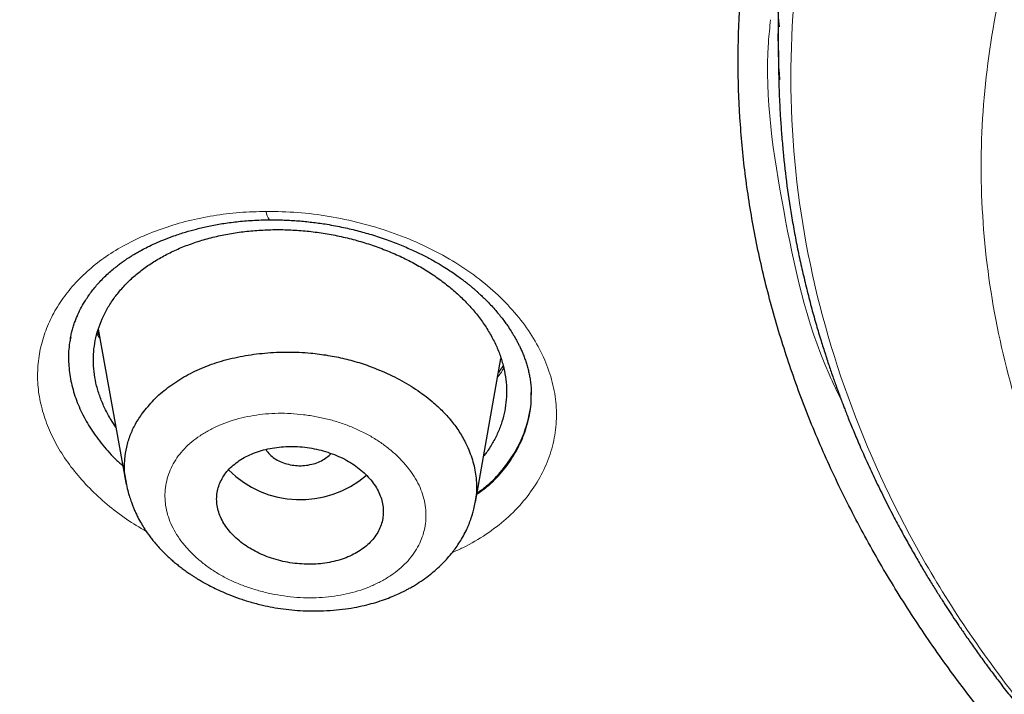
# Model space of a CAD drawing. Header units: millimetres. Extents: x 8 to 1023, y 12 to 832.
# Tile 477 of 656: x 612 to 622, y 765 to 772. Entities that reach past the tile are written whole.
import ezdxf

# ---------------------------------------------------------------- set-up
doc = ezdxf.new("R2010")
doc.units = ezdxf.units.MM

msp = doc.modelspace()

# ---------------------------------------------------------------- linework, layer by layer
at = {"color": 7, "linetype": 'Continuous', "lineweight": 30}
for p, q in [((619.855, 772.225), (619.861, 771.722)), ((619.874, 771.653), (619.869, 771.723)), ((612.523, 768.9), (612.504, 768.93)), ((612.513, 768.959), (612.813, 767.278)), ((616.585, 767.089), (616.862, 768.642))]:
    msp.add_line(p, q, dxfattribs=at)
at = {"color": 8, "linetype": 'Continuous', "lineweight": 0}
msp.add_arc((614.447, 770.226), 0.12, 177.5484, 225.2132, dxfattribs=at)
at = {"color": 7, "linetype": 'Continuous', "lineweight": 30}
msp.add_arc((614.695, 768.211), 1.096, 224.8923, 310.6685, dxfattribs=at)
for points, knots in [([(599.682, 745.296), (599.045, 745.71), (597.769, 746.537), (595.954, 747.852), (594.215, 749.218), (592.561, 750.639), (590.993, 752.11), (589.514, 753.627), (588.127, 755.19), (586.835, 756.793), (585.64, 758.435), (584.544, 760.114), (583.551, 761.825), (582.662, 763.565), (581.879, 765.332), (581.203, 767.121), (580.634, 768.929), (580.173, 770.754), (579.821, 772.591), (579.58, 774.437), (579.449, 776.289), (579.431, 778.143), (579.525, 779.997), (579.731, 781.845), (580.046, 783.686), (580.472, 785.515), (581.006, 787.329), (581.648, 789.125), (582.396, 790.899), (583.25, 792.649), (584.209, 794.369), (585.272, 796.059), (586.435, 797.713), (587.696, 799.329), (589.053, 800.905), (590.502, 802.438), (592.041, 803.924), (593.668, 805.361), (595.379, 806.746), (597.172, 808.076), (599.044, 809.349), (600.991, 810.562), (603.009, 811.713), (605.094, 812.8), (607.242, 813.822), (609.448, 814.777), (611.71, 815.662), (614.023, 816.476), (616.382, 817.216), (618.785, 817.882), (621.225, 818.472), (623.697, 818.985), (626.198, 819.422), (628.723, 819.78), (631.267, 820.06), (633.826, 820.26), (636.394, 820.386), (638.109, 820.401), (638.967, 820.409)], [0, 0, 0, 0, 0.017858, 0.035716, 0.053573, 0.07143, 0.089286, 0.107143, 0.124999, 0.142856, 0.160713, 0.178571, 0.196429, 0.214287, 0.232143, 0.25, 0.267856, 0.285712, 0.303568, 0.321425, 0.339282, 0.35714, 0.374998, 0.392856, 0.410713, 0.42857, 0.446428, 0.464285, 0.482142, 0.499999, 0.517857, 0.535714, 0.553571, 0.571428, 0.589285, 0.607142, 0.624999, 0.642856, 0.660713, 0.67857, 0.696427, 0.714284, 0.732141, 0.749999, 0.767857, 0.785715, 0.803573, 0.821432, 0.83929, 0.857149, 0.875005, 0.892861, 0.910716, 0.928572, 0.946428, 0.964284, 0.982141, 1, 1, 1, 1]), ([(638.967, 818.009), (638.363, 818.005), (637.155, 817.997), (635.344, 817.932), (633.537, 817.829), (631.733, 817.684), (629.932, 817.497), (628.138, 817.27), (626.406, 817.01), (624.74, 816.723), (623.142, 816.413), (621.561, 816.07), (619.998, 815.696), (618.452, 815.29), (616.871, 814.836), (615.257, 814.332), (613.617, 813.776), (612.006, 813.183), (610.424, 812.556), (608.872, 811.894), (607.347, 811.195), (605.892, 810.481), (604.506, 809.757), (603.192, 809.027), (601.909, 808.271), (600.657, 807.489), (599.437, 806.68), (598.215, 805.823), (596.995, 804.914), (595.784, 803.952), (594.616, 802.964), (593.491, 801.949), (592.408, 800.907), (591.368, 799.838), (590.398, 798.773), (589.498, 797.719), (588.669, 796.68), (587.883, 795.627), (587.142, 794.56), (586.444, 793.479), (585.772, 792.352), (585.13, 791.179), (584.523, 789.96), (583.969, 788.728), (583.469, 787.481), (583.022, 786.222), (582.629, 784.948), (582.298, 783.698), (582.028, 782.477), (581.813, 781.29), (581.646, 780.102), (581.527, 778.911), (581.456, 777.72), (581.433, 776.492), (581.462, 775.23), (581.549, 773.935), (581.692, 772.641), (581.893, 771.348), (582.15, 770.056), (582.464, 768.768), (582.823, 767.522), (583.22, 766.322), (583.651, 765.17), (584.126, 764.03), (584.646, 762.902), (585.211, 761.785), (585.839, 760.646), (586.536, 759.488), (587.305, 758.312), (588.125, 757.153), (588.999, 756.011), (589.924, 754.886), (590.899, 753.781), (591.891, 752.731), (592.892, 751.735), (593.898, 750.792), (594.941, 749.871), (596.02, 748.973), (597.135, 748.096), (598.32, 747.217), (599.579, 746.339), (600.913, 745.464), (602.288, 744.619), (603.703, 743.803), (605.158, 743.016), (606.648, 742.263), (608.124, 741.565), (609.578, 740.921), (611.01, 740.327), (612.463, 739.764), (613.937, 739.231), (615.434, 738.729), (616.999, 738.243), (618.633, 737.778), (620.334, 737.336), (622.053, 736.934), (623.789, 736.571), (625.543, 736.247), (627.31, 735.962), (629.038, 735.725), (630.722, 735.531), (632.361, 735.377), (634.005, 735.258), (635.654, 735.172), (637.309, 735.119), (638.414, 735.113), (638.967, 735.109)], [0, 0, 0, 0, 0.01003, 0.020054, 0.030083, 0.040124, 0.050187, 0.060282, 0.070362, 0.079553, 0.088711, 0.097842, 0.106955, 0.116055, 0.12515, 0.135215, 0.145244, 0.155247, 0.165233, 0.175211, 0.185191, 0.195231, 0.204429, 0.213609, 0.222777, 0.23194, 0.241107, 0.250284, 0.260264, 0.270231, 0.280194, 0.290164, 0.300149, 0.31016, 0.320251, 0.329484, 0.338685, 0.347862, 0.357022, 0.366175, 0.375328, 0.385279, 0.395221, 0.405163, 0.415118, 0.425096, 0.435106, 0.445185, 0.454404, 0.463594, 0.472765, 0.481925, 0.491084, 0.500249, 0.510205, 0.520158, 0.530119, 0.540101, 0.550114, 0.56017, 0.570237, 0.579425, 0.588586, 0.597726, 0.606856, 0.615983, 0.625115, 0.635087, 0.645061, 0.655045, 0.665052, 0.67509, 0.685171, 0.695207, 0.70436, 0.713496, 0.722621, 0.731743, 0.74087, 0.750008, 0.759978, 0.769956, 0.779952, 0.789974, 0.800033, 0.810138, 0.820182, 0.829338, 0.838477, 0.847605, 0.856731, 0.86586, 0.875, 0.885017, 0.895019, 0.905016, 0.915017, 0.92503, 0.935066, 0.945076, 0.954226, 0.963368, 0.97251, 0.981657, 0.990818, 1, 1, 1, 1]), ([(638.967, 757.772), (638.677, 757.774), (638.1, 757.78), (637.238, 757.822), (636.383, 757.889), (635.536, 757.983), (634.701, 758.104), (633.879, 758.251), (633.069, 758.423), (632.267, 758.62), (631.472, 758.844), (630.689, 759.093), (629.92, 759.367), (629.167, 759.666), (628.431, 759.989), (627.719, 760.334), (627.034, 760.697), (626.377, 761.078), (625.745, 761.478), (625.136, 761.899), (624.55, 762.341), (623.989, 762.804), (623.455, 763.288), (622.951, 763.789), (622.479, 764.304), (622.043, 764.828), (621.64, 765.361), (621.268, 765.908), (620.926, 766.469), (620.615, 767.045), (620.337, 767.631), (620.095, 768.225), (619.889, 768.827), (619.719, 769.432), (619.587, 770.038), (619.493, 770.641), (619.437, 771.245), (619.418, 771.853), (619.436, 772.465), (619.492, 773.079), (619.586, 773.689), (619.717, 774.295), (619.885, 774.894), (620.088, 775.485), (620.327, 776.069), (620.602, 776.649), (620.915, 777.228), (621.263, 777.801), (621.645, 778.364), (622.058, 778.91), (622.502, 779.44), (622.974, 779.951), (623.473, 780.442), (623.999, 780.915), (624.555, 781.371), (625.142, 781.814), (625.76, 782.24), (626.405, 782.648), (627.072, 783.033), (627.761, 783.397), (628.469, 783.736), (629.194, 784.05), (629.936, 784.342), (630.699, 784.612), (631.487, 784.861), (632.292, 785.087), (633.112, 785.289), (633.938, 785.464), (634.771, 785.611), (635.605, 785.731), (636.44, 785.823), (637.277, 785.888), (638.12, 785.929), (638.684, 785.934), (638.967, 785.936)], [0, 0, 0, 0, 0.014159, 0.028223, 0.042217, 0.056171, 0.07011, 0.083813, 0.097555, 0.111362, 0.125259, 0.139229, 0.153196, 0.167188, 0.181231, 0.195318, 0.209088, 0.222807, 0.2365, 0.250192, 0.264058, 0.277953, 0.291906, 0.305946, 0.319988, 0.333701, 0.347419, 0.361168, 0.374973, 0.389034, 0.403038, 0.417011, 0.430979, 0.445042, 0.458843, 0.472563, 0.486228, 0.499866, 0.513826, 0.527725, 0.54159, 0.55545, 0.569331, 0.583014, 0.596771, 0.610628, 0.62461, 0.638888, 0.65304, 0.667092, 0.681072, 0.695008, 0.708678, 0.722358, 0.736075, 0.749854, 0.763893, 0.77786, 0.791781, 0.805683, 0.819594, 0.833293, 0.847052, 0.860897, 0.874853, 0.88906, 0.903157, 0.91717, 0.931126, 0.945052, 0.958727, 0.972426, 0.986175, 1, 1, 1, 1]), ([(696.002, 776.466), (695.995, 775.965), (695.98, 774.963), (695.861, 773.463), (695.671, 771.966), (695.403, 770.472), (695.058, 768.982), (694.646, 767.529), (694.173, 766.115), (693.644, 764.745), (693.05, 763.39), (692.39, 762.05), (691.653, 760.704), (690.836, 759.354), (689.936, 758.003), (688.967, 756.676), (687.929, 755.373), (686.822, 754.093), (685.671, 752.865), (684.485, 751.69), (683.268, 750.57), (681.999, 749.481), (680.677, 748.423), (679.281, 747.382), (677.809, 746.359), (676.259, 745.359), (674.655, 744.399), (672.996, 743.477), (671.286, 742.597), (669.568, 741.779), (667.85, 741.022), (666.138, 740.324), (664.394, 739.67), (662.62, 739.06), (660.784, 738.485), (658.885, 737.946), (656.924, 737.45), (654.934, 737.004), (652.914, 736.61), (650.868, 736.267), (648.844, 735.984), (646.851, 735.757), (644.895, 735.584), (642.936, 735.461), (640.975, 735.386), (638.968, 735.36), (636.917, 735.386), (634.827, 735.468), (632.743, 735.605), (630.664, 735.798), (628.594, 736.046), (626.578, 736.343), (624.621, 736.682), (622.727, 737.062), (620.857, 737.487), (619.01, 737.958), (617.144, 738.486), (615.264, 739.075), (613.374, 739.728), (611.522, 740.43), (609.706, 741.18), (607.926, 741.979), (606.219, 742.809), (604.589, 743.665), (603.037, 744.539), (601.531, 745.45), (600.073, 746.396), (598.63, 747.399), (597.207, 748.46), (595.812, 749.581), (594.477, 750.737), (593.201, 751.928), (591.982, 753.155), (590.846, 754.392), (589.791, 755.634), (588.819, 756.873), (587.909, 758.133), (587.061, 759.414), (586.26, 760.742), (585.51, 762.116), (584.818, 763.533), (584.199, 764.965), (583.654, 766.413), (583.181, 767.878), (582.788, 769.332), (582.473, 770.771), (582.232, 772.188), (582.061, 773.609), (581.954, 775.036), (581.941, 775.989), (581.934, 776.466)], [0, 0, 0, 0, 0.011647, 0.023279, 0.034914, 0.046569, 0.058262, 0.069997, 0.081033, 0.092045, 0.103046, 0.114051, 0.125075, 0.136674, 0.148268, 0.159874, 0.171507, 0.183184, 0.194903, 0.205931, 0.216944, 0.227954, 0.238974, 0.250018, 0.2616, 0.2732, 0.284834, 0.296518, 0.308264, 0.319998, 0.330999, 0.341975, 0.352941, 0.363907, 0.374886, 0.386463, 0.398058, 0.409684, 0.421356, 0.433089, 0.444843, 0.455871, 0.466863, 0.477832, 0.488791, 0.499751, 0.51144, 0.523115, 0.53479, 0.54648, 0.558201, 0.569925, 0.580927, 0.591892, 0.602833, 0.61376, 0.624687, 0.6364, 0.648087, 0.659761, 0.671439, 0.683135, 0.694871, 0.705904, 0.716895, 0.727858, 0.738804, 0.749746, 0.761426, 0.773081, 0.784724, 0.796373, 0.808043, 0.819784, 0.830839, 0.841857, 0.852852, 0.863839, 0.87483, 0.886496, 0.898127, 0.909738, 0.921348, 0.932974, 0.944696, 0.955762, 0.96681, 0.977856, 0.988914, 1, 1, 1, 1]), ([(582.445, 775.805), (582.445, 775.791), (582.446, 775.76), (582.447, 775.709), (582.449, 775.649), (582.451, 775.581), (582.454, 775.505), (582.457, 775.421), (582.461, 775.331), (582.465, 775.232), (582.47, 775.126), (582.481, 774.907), (582.5, 774.597), (582.529, 774.201), (582.56, 773.843), (582.593, 773.506), (582.628, 773.19), (582.665, 772.876), (582.711, 772.525), (582.768, 772.132), (582.837, 771.695), (582.904, 771.311), (582.965, 770.984), (583.017, 770.718), (583.07, 770.459), (583.122, 770.215), (583.173, 769.987), (583.221, 769.774), (583.26, 769.611), (583.288, 769.493), (583.306, 769.42), (583.323, 769.353), (583.337, 769.294), (583.35, 769.246), (583.359, 769.209), (583.366, 769.182), (583.372, 769.159), (583.378, 769.131), (583.387, 769.096), (583.398, 769.054), (583.41, 769.007), (583.428, 768.941), (583.451, 768.852), (583.482, 768.737), (583.516, 768.613), (583.553, 768.478), (583.594, 768.333), (583.638, 768.177), (583.686, 768.014), (583.735, 767.849), (583.784, 767.687), (583.847, 767.486), (583.922, 767.248), (584.011, 766.978), (584.098, 766.72), (584.182, 766.477), (584.265, 766.245), (584.347, 766.019), (584.43, 765.796), (584.513, 765.577), (584.597, 765.362), (584.681, 765.149), (584.766, 764.938), (584.855, 764.724), (584.947, 764.504), (585.046, 764.275), (585.151, 764.035), (585.248, 763.818), (585.336, 763.627), (585.412, 763.461), (585.492, 763.292), (585.572, 763.123), (585.654, 762.954), (585.734, 762.791), (585.812, 762.634), (585.886, 762.487), (585.955, 762.351), (586.02, 762.225), (586.076, 762.116), (586.123, 762.027), (586.16, 761.957), (586.191, 761.898), (586.22, 761.843), (586.252, 761.784), (586.292, 761.708), (586.342, 761.618), (586.399, 761.511), (586.463, 761.395), (586.533, 761.269), (586.609, 761.134), (586.69, 760.991), (586.777, 760.838), (586.871, 760.677), (587.008, 760.442), (587.188, 760.142), (587.409, 759.783), (587.629, 759.435), (587.821, 759.138), (587.984, 758.889), (588.12, 758.687), (588.252, 758.491), (588.381, 758.303), (588.506, 758.125), (588.624, 757.956), (588.737, 757.798), (588.845, 757.648), (588.946, 757.509), (589.042, 757.378), (589.137, 757.25), (589.234, 757.12), (589.337, 756.983), (589.452, 756.831), (589.581, 756.663), (589.725, 756.478), (589.878, 756.283), (590.04, 756.08), (590.266, 755.8), (590.557, 755.446), (590.835, 755.119), (591.036, 754.886), (591.156, 754.747), (591.277, 754.609), (591.4, 754.47), (591.524, 754.331), (591.649, 754.193), (591.765, 754.066), (591.87, 753.951), (591.962, 753.851), (592.045, 753.762), (592.112, 753.69), (592.164, 753.634), (592.204, 753.592), (592.239, 753.554), (592.272, 753.52), (592.3, 753.49), (592.322, 753.467), (592.339, 753.449), (592.357, 753.43), (592.378, 753.408), (592.405, 753.379), (592.44, 753.343), (592.483, 753.298), (592.534, 753.245), (592.592, 753.184), (592.655, 753.12), (592.72, 753.053), (592.785, 752.985), (592.852, 752.918), (592.977, 752.79), (593.165, 752.601), (593.418, 752.35), (593.681, 752.094), (593.968, 751.819), (594.277, 751.527), (594.605, 751.224), (594.934, 750.926), (595.263, 750.634), (595.591, 750.348), (595.881, 750.099), (596.129, 749.89), (596.331, 749.722), (596.524, 749.563), (596.706, 749.414), (596.867, 749.284), (597.008, 749.171), (597.13, 749.074), (597.25, 748.978), (597.374, 748.881), (597.508, 748.776), (597.652, 748.664), (597.808, 748.544), (597.975, 748.417), (598.153, 748.282), (598.342, 748.141), (598.538, 747.995), (598.739, 747.847), (598.94, 747.701), (599.22, 747.499), (599.579, 747.245), (600.015, 746.943), (600.448, 746.649), (600.879, 746.363), (601.31, 746.083), (601.742, 745.808), (602.163, 745.545), (602.575, 745.293), (602.98, 745.049), (603.395, 744.804), (603.824, 744.556), (604.265, 744.306), (604.63, 744.103), (604.91, 743.95), (605.099, 743.847), (605.28, 743.75), (605.452, 743.658), (605.614, 743.573), (605.766, 743.493), (605.908, 743.418), (606.018, 743.361), (606.097, 743.321), (606.146, 743.296), (606.187, 743.275), (606.219, 743.258), (606.245, 743.244), (606.269, 743.232), (606.296, 743.218), (606.334, 743.199), (606.385, 743.173), (606.45, 743.14), (606.523, 743.103), (606.6, 743.064), (606.717, 743.005), (606.876, 742.925), (607.083, 742.823), (607.304, 742.715), (607.539, 742.6), (607.787, 742.482), (608.042, 742.36), (608.3, 742.239), (608.556, 742.121), (608.862, 741.98), (609.217, 741.82), (609.617, 741.643), (610.008, 741.473), (610.39, 741.31), (610.766, 741.152), (611.14, 740.998), (611.62, 740.804), (612.207, 740.572), (612.904, 740.306), (613.624, 740.041), (614.365, 739.777), (615.129, 739.515), (615.898, 739.262), (616.673, 739.017), (617.494, 738.768), (618.362, 738.517), (619.278, 738.265), (620.2, 738.025), (621.127, 737.797), (622.059, 737.58), (622.997, 737.374), (623.913, 737.186), (624.807, 737.014), (625.678, 736.856), (626.552, 736.709), (627.428, 736.572), (628.306, 736.445), (629.187, 736.328), (630.071, 736.221), (630.957, 736.124), (631.845, 736.037), (632.734, 735.96), (633.626, 735.894), (634.502, 735.839), (635.362, 735.794), (636.206, 735.76), (637.052, 735.735), (637.899, 735.719), (638.792, 735.711), (639.729, 735.714), (640.71, 735.73), (641.688, 735.758), (642.665, 735.798), (643.641, 735.851), (644.614, 735.915), (645.559, 735.99), (646.476, 736.074), (647.363, 736.165), (648.248, 736.266), (649.13, 736.378), (650.01, 736.499), (650.887, 736.63), (651.762, 736.772), (652.635, 736.923), (653.504, 737.085), (654.37, 737.257), (655.233, 737.438), (656.074, 737.625), (656.896, 737.818), (657.697, 738.016), (658.494, 738.223), (659.287, 738.438), (660.116, 738.673), (660.981, 738.931), (661.879, 739.211), (662.77, 739.503), (663.654, 739.806), (664.53, 740.12), (665.398, 740.445), (666.12, 740.726), (666.7, 740.96), (667.143, 741.142), (667.588, 741.328), (668.034, 741.52), (668.482, 741.716), (668.917, 741.91), (669.34, 742.103), (669.753, 742.295), (670.072, 742.446), (670.296, 742.553), (670.422, 742.614), (670.548, 742.675), (670.676, 742.737), (670.803, 742.8), (670.931, 742.863), (671.055, 742.924), (671.178, 742.986), (671.297, 743.046), (671.41, 743.103), (671.509, 743.153), (671.593, 743.195), (671.663, 743.231), (671.716, 743.258), (671.758, 743.28), (671.794, 743.299), (671.835, 743.32), (671.884, 743.345), (671.941, 743.375), (672.014, 743.412), (672.102, 743.458), (672.207, 743.513), (672.322, 743.574), (672.442, 743.637), (672.603, 743.723), (672.805, 743.831), (673.079, 743.98), (673.387, 744.149), (673.729, 744.34), (674.075, 744.537), (674.42, 744.735), (674.759, 744.934), (675.112, 745.144), (675.478, 745.365), (675.854, 745.596), (676.221, 745.826), (676.583, 746.057), (676.944, 746.291), (677.308, 746.531), (677.675, 746.777), (678.047, 747.031), (678.36, 747.25), (678.612, 747.427), (678.798, 747.56), (678.973, 747.686), (679.139, 747.806), (679.295, 747.92), (679.441, 748.028), (679.577, 748.129), (679.7, 748.221), (679.811, 748.305), (679.915, 748.384), (680.023, 748.466), (680.137, 748.553), (680.258, 748.646), (680.386, 748.745), (680.529, 748.857), (680.688, 748.981), (680.862, 749.12), (681.045, 749.266), (681.232, 749.418), (681.42, 749.571), (681.688, 749.792), (682.03, 750.08), (682.41, 750.406), (682.745, 750.7), (683.041, 750.964), (683.336, 751.231), (683.633, 751.505), (683.935, 751.789), (684.176, 752.02), (684.355, 752.194), (684.472, 752.308), (684.59, 752.424), (684.708, 752.542), (684.825, 752.658), (684.938, 752.772), (685.046, 752.882), (685.149, 752.986), (685.246, 753.085), (685.332, 753.175), (685.409, 753.255), (685.47, 753.319), (685.517, 753.367), (685.551, 753.403), (685.58, 753.433), (685.606, 753.461), (685.634, 753.491), (685.668, 753.526), (685.708, 753.569), (685.755, 753.619), (685.823, 753.691), (685.911, 753.786), (686.019, 753.902), (686.13, 754.023), (686.261, 754.167), (686.414, 754.336), (686.589, 754.532), (686.77, 754.738), (686.954, 754.95), (687.232, 755.274), (687.595, 755.709), (687.935, 756.13), (688.169, 756.427), (688.303, 756.598), (688.435, 756.77), (688.565, 756.94), (688.692, 757.108), (688.814, 757.272), (688.931, 757.431), (689.041, 757.581), (689.143, 757.723), (689.237, 757.855), (689.319, 757.97), (689.39, 758.07), (689.453, 758.16), (689.517, 758.252), (689.586, 758.351), (689.658, 758.457), (689.741, 758.578), (689.834, 758.715), (689.937, 758.87), (690.046, 759.035), (690.16, 759.21), (690.318, 759.454), (690.515, 759.764), (690.767, 760.174), (691.033, 760.62), (691.239, 760.978), (691.37, 761.211), (691.43, 761.318), (691.487, 761.421), (691.539, 761.516), (691.585, 761.6), (691.624, 761.673), (691.656, 761.731), (691.68, 761.776), (691.698, 761.81), (691.712, 761.836), (691.722, 761.856), (691.731, 761.873), (691.741, 761.892), (691.755, 761.918), (691.772, 761.95), (691.792, 761.987), (691.821, 762.042), (691.861, 762.12), (691.914, 762.221), (691.971, 762.333), (692.05, 762.488), (692.151, 762.687), (692.272, 762.933), (692.396, 763.19), (692.523, 763.459), (692.637, 763.706), (692.738, 763.928), (692.824, 764.122), (692.909, 764.315), (692.989, 764.502), (693.063, 764.678), (693.134, 764.848), (693.201, 765.011), (693.263, 765.166), (693.32, 765.309), (693.369, 765.433), (693.41, 765.538), (693.445, 765.63), (693.481, 765.724), (693.522, 765.831), (693.568, 765.954), (693.619, 766.094), (693.674, 766.245), (693.732, 766.407), (693.792, 766.58), (693.852, 766.754), (693.911, 766.928), (693.968, 767.099), (694.024, 767.271), (694.079, 767.441), (694.131, 767.607), (694.181, 767.77), (694.241, 767.971), (694.31, 768.207), (694.387, 768.476), (694.443, 768.68), (694.48, 768.82), (694.5, 768.897), (694.519, 768.966), (694.534, 769.027), (694.548, 769.079), (694.559, 769.122), (694.568, 769.158), (694.576, 769.19), (694.585, 769.225), (694.596, 769.269), (694.61, 769.323), (694.625, 769.386), (694.643, 769.459), (694.664, 769.543), (694.686, 769.637), (694.71, 769.74), (694.737, 769.854), (694.774, 770.015), (694.819, 770.219), (694.876, 770.49), (694.936, 770.784), (694.997, 771.101), (695.053, 771.412), (695.105, 771.717), (695.154, 772.019), (695.204, 772.356), (695.256, 772.734), (695.308, 773.156), (695.354, 773.588), (695.395, 774.028), (695.429, 774.472), (695.451, 774.796), (695.459, 774.972), (695.46, 774.998)], [0, 0, 0, 0, 0.000308, 0.00069, 0.001145, 0.001674, 0.002276, 0.00292, 0.003632, 0.004411, 0.005257, 0.006152, 0.009626, 0.012651, 0.015604, 0.018178, 0.020695, 0.02317, 0.025678, 0.029092, 0.032585, 0.036159, 0.038302, 0.040463, 0.042551, 0.044541, 0.046341, 0.048052, 0.049674, 0.050287, 0.050886, 0.051446, 0.051921, 0.05231, 0.052613, 0.052804, 0.052961, 0.053179, 0.053464, 0.053812, 0.054194, 0.054604, 0.05543, 0.056351, 0.057369, 0.058452, 0.059626, 0.060891, 0.062239, 0.063584, 0.064902, 0.066193, 0.068489, 0.070695, 0.07281, 0.074779, 0.076663, 0.078501, 0.080325, 0.082135, 0.0839, 0.08565, 0.087387, 0.08913, 0.090952, 0.092859, 0.09485, 0.096926, 0.098274, 0.099656, 0.101071, 0.102516, 0.103918, 0.105323, 0.106643, 0.107879, 0.109031, 0.110099, 0.111082, 0.111784, 0.112377, 0.112857, 0.113276, 0.11378, 0.114377, 0.115197, 0.116102, 0.117093, 0.118169, 0.119332, 0.120556, 0.121864, 0.123254, 0.124726, 0.127926, 0.131043, 0.134078, 0.13703, 0.138843, 0.140623, 0.142364, 0.14403, 0.145612, 0.147112, 0.148529, 0.149862, 0.151113, 0.15228, 0.153387, 0.154557, 0.155794, 0.157098, 0.15869, 0.160373, 0.162145, 0.164008, 0.165957, 0.169858, 0.173805, 0.175097, 0.176394, 0.177695, 0.179001, 0.180312, 0.181628, 0.182918, 0.183956, 0.184904, 0.185762, 0.186531, 0.186966, 0.187365, 0.18773, 0.18806, 0.188352, 0.188581, 0.188733, 0.18889, 0.189107, 0.189383, 0.189718, 0.190161, 0.190677, 0.191267, 0.191909, 0.192557, 0.193211, 0.193869, 0.194531, 0.196938, 0.199405, 0.201934, 0.204523, 0.207615, 0.210672, 0.213694, 0.216683, 0.219637, 0.222551, 0.224419, 0.226191, 0.227867, 0.229446, 0.23093, 0.232027, 0.233066, 0.234053, 0.235094, 0.236222, 0.237439, 0.238744, 0.240137, 0.241618, 0.243188, 0.244814, 0.246468, 0.248106, 0.249729, 0.253273, 0.256743, 0.260138, 0.263484, 0.26681, 0.270115, 0.2734, 0.276392, 0.279395, 0.28247, 0.285617, 0.288837, 0.292128, 0.293531, 0.294898, 0.296193, 0.297416, 0.298566, 0.299645, 0.300653, 0.301588, 0.301976, 0.302323, 0.302612, 0.302842, 0.303015, 0.303155, 0.303344, 0.303584, 0.303961, 0.304422, 0.304945, 0.305488, 0.306049, 0.307393, 0.30883, 0.310362, 0.311986, 0.313704, 0.315477, 0.317252, 0.318998, 0.320714, 0.323489, 0.326185, 0.328803, 0.331343, 0.333818, 0.336286, 0.338754, 0.343278, 0.347803, 0.352328, 0.357176, 0.362024, 0.366874, 0.371725, 0.376579, 0.382198, 0.387818, 0.393438, 0.399057, 0.404677, 0.410297, 0.415916, 0.421067, 0.426217, 0.431363, 0.436505, 0.441643, 0.44678, 0.451918, 0.457057, 0.462198, 0.467338, 0.472478, 0.477619, 0.482467, 0.487317, 0.49217, 0.49703, 0.501898, 0.507534, 0.513158, 0.518775, 0.524387, 0.529996, 0.535605, 0.541214, 0.546354, 0.551494, 0.556634, 0.561772, 0.566907, 0.572047, 0.577191, 0.582339, 0.587488, 0.592639, 0.59779, 0.602941, 0.607798, 0.612655, 0.617512, 0.622369, 0.627226, 0.632845, 0.638459, 0.64407, 0.64968, 0.65529, 0.660898, 0.666508, 0.669406, 0.67233, 0.675279, 0.678255, 0.681257, 0.684301, 0.68705, 0.689866, 0.69275, 0.693613, 0.694482, 0.695357, 0.696238, 0.697125, 0.698018, 0.698897, 0.699709, 0.7006, 0.701391, 0.702082, 0.702673, 0.703163, 0.703553, 0.703797, 0.704045, 0.704323, 0.704664, 0.705071, 0.705543, 0.706196, 0.706944, 0.707779, 0.708635, 0.709499, 0.711221, 0.712975, 0.715398, 0.717879, 0.720418, 0.722964, 0.725469, 0.727931, 0.730829, 0.733666, 0.736441, 0.73918, 0.741976, 0.744786, 0.747659, 0.750595, 0.753592, 0.755153, 0.756652, 0.758075, 0.759422, 0.760694, 0.76189, 0.763011, 0.764057, 0.764932, 0.765771, 0.766663, 0.767617, 0.768632, 0.769708, 0.770846, 0.77225, 0.773737, 0.775308, 0.776945, 0.778574, 0.780189, 0.783939, 0.787607, 0.790333, 0.793014, 0.795703, 0.798467, 0.801307, 0.804223, 0.805343, 0.806474, 0.807615, 0.808768, 0.809931, 0.811049, 0.812089, 0.813144, 0.814106, 0.814973, 0.815747, 0.816426, 0.816815, 0.81716, 0.817451, 0.81769, 0.817966, 0.818306, 0.818714, 0.819191, 0.819737, 0.820807, 0.821917, 0.823067, 0.824256, 0.826025, 0.827874, 0.829805, 0.831814, 0.833841, 0.838883, 0.843888, 0.845453, 0.847015, 0.848572, 0.850125, 0.851625, 0.853136, 0.854564, 0.85591, 0.857172, 0.858352, 0.85945, 0.860254, 0.861023, 0.86184, 0.862717, 0.863654, 0.86465, 0.865925, 0.867287, 0.868734, 0.870268, 0.871888, 0.875148, 0.878391, 0.882556, 0.886693, 0.887618, 0.888542, 0.889446, 0.89026, 0.890977, 0.891598, 0.892122, 0.892465, 0.892749, 0.892973, 0.893137, 0.893255, 0.893404, 0.893628, 0.893917, 0.894227, 0.894552, 0.895334, 0.896195, 0.897134, 0.898152, 0.900125, 0.902192, 0.904352, 0.906606, 0.908953, 0.91054, 0.912168, 0.913799, 0.915348, 0.916812, 0.91819, 0.919568, 0.920848, 0.92203, 0.923114, 0.923897, 0.924625, 0.925385, 0.926208, 0.927268, 0.928417, 0.929652, 0.930976, 0.932387, 0.933885, 0.93524, 0.936655, 0.938067, 0.939448, 0.940799, 0.942118, 0.943407, 0.945689, 0.947868, 0.949944, 0.950626, 0.951255, 0.951815, 0.952306, 0.952726, 0.953077, 0.953358, 0.953576, 0.953864, 0.954213, 0.954643, 0.955153, 0.955745, 0.956418, 0.957172, 0.958007, 0.958924, 0.959918, 0.961895, 0.963844, 0.966437, 0.968978, 0.971468, 0.973907, 0.976298, 0.978703, 0.981989, 0.985351, 0.988789, 0.992305, 0.995867, 0.999377, 1, 1, 1, 1]), ([(620.476, 775.804), (620.31, 775.262), (619.963, 774.131), (619.8, 772.918), (619.862, 772.27), (619.866, 772.225)], [0, 0, 0, 0, 0.460993, 0.962617, 1, 1, 1, 1]), ([(619.861, 771.726), (619.862, 771.674), (619.864, 771.567), (619.871, 771.404), (619.88, 771.234), (619.893, 771.057), (619.914, 770.814), (619.949, 770.506), (619.996, 770.195), (620.042, 769.944), (620.08, 769.752), (620.123, 769.56), (620.169, 769.369), (620.217, 769.182), (620.267, 769.004), (620.316, 768.84), (620.364, 768.688), (620.41, 768.549), (620.447, 768.439), (620.476, 768.36), (620.494, 768.309), (620.51, 768.267), (620.522, 768.233), (620.533, 768.205), (620.543, 768.178), (620.555, 768.146), (620.571, 768.105), (620.591, 768.054), (620.614, 767.993), (620.642, 767.925), (620.672, 767.852), (620.704, 767.776), (620.751, 767.665), (620.817, 767.517), (620.904, 767.33), (620.998, 767.136), (621.092, 766.953), (621.181, 766.784), (621.263, 766.636), (621.342, 766.497), (621.418, 766.367), (621.49, 766.246), (621.56, 766.134), (621.624, 766.032), (621.684, 765.94), (621.741, 765.852), (621.801, 765.763), (621.869, 765.663), (621.945, 765.553), (622.032, 765.431), (622.127, 765.301), (622.23, 765.163), (622.335, 765.027), (622.44, 764.895), (622.538, 764.774), (622.632, 764.66), (622.721, 764.555), (622.805, 764.457), (622.876, 764.377), (622.934, 764.312), (622.979, 764.261), (623.02, 764.217), (623.052, 764.181), (623.075, 764.157), (623.091, 764.139), (623.107, 764.121), (623.131, 764.096), (623.164, 764.06), (623.21, 764.012), (623.265, 763.953), (623.331, 763.885), (623.406, 763.808), (623.487, 763.726), (623.571, 763.643), (623.715, 763.501), (623.923, 763.304), (624.173, 763.078), (624.401, 762.88), (624.603, 762.71), (624.803, 762.548), (624.995, 762.396), (625.159, 762.271), (625.294, 762.17), (625.402, 762.09), (625.506, 762.015), (625.605, 761.944), (625.702, 761.876), (625.801, 761.808), (625.919, 761.727), (626.061, 761.631), (626.23, 761.52), (626.414, 761.403), (626.665, 761.247), (626.98, 761.058), (627.358, 760.843), (627.737, 760.639), (628.118, 760.444), (628.499, 760.259), (628.881, 760.082), (629.263, 759.915), (629.62, 759.766), (629.954, 759.634), (630.271, 759.514), (630.602, 759.394), (630.893, 759.294), (631.139, 759.212), (631.337, 759.149), (631.502, 759.098), (631.602, 759.068), (631.634, 759.058)], [0, 0, 0, 0, 0.009119, 0.018803, 0.029057, 0.039883, 0.051276, 0.074229, 0.097455, 0.109405, 0.121419, 0.133495, 0.145631, 0.157489, 0.168744, 0.179395, 0.188773, 0.197632, 0.205975, 0.209685, 0.212926, 0.215642, 0.217832, 0.219497, 0.220954, 0.222993, 0.225652, 0.228931, 0.23283, 0.237262, 0.242065, 0.24696, 0.251948, 0.263626, 0.275784, 0.288423, 0.301547, 0.311969, 0.321811, 0.331034, 0.339633, 0.347889, 0.355469, 0.362375, 0.368604, 0.374316, 0.380403, 0.387002, 0.394852, 0.40332, 0.412404, 0.422105, 0.432418, 0.441457, 0.45024, 0.458461, 0.466123, 0.473225, 0.479769, 0.483783, 0.487554, 0.490984, 0.493718, 0.495356, 0.496547, 0.497725, 0.499267, 0.50214, 0.505774, 0.510169, 0.515325, 0.521242, 0.527634, 0.534019, 0.540389, 0.560313, 0.5801, 0.594155, 0.608147, 0.621735, 0.634499, 0.646438, 0.653732, 0.660678, 0.667275, 0.673522, 0.67942, 0.685443, 0.691866, 0.701348, 0.711583, 0.722566, 0.734298, 0.756148, 0.777698, 0.798929, 0.819854, 0.840478, 0.860823, 0.880916, 0.900741, 0.916259, 0.932314, 0.948963, 0.966199, 0.975746, 0.985461, 0.99534, 1, 1, 1, 1]), ([(612.211, 768.851), (612.214, 768.869), (612.22, 768.902), (612.233, 768.953), (612.249, 769.004), (612.265, 769.052), (612.289, 769.109), (612.321, 769.178), (612.36, 769.248), (612.399, 769.307), (612.435, 769.358), (612.474, 769.408), (612.517, 769.458), (612.566, 769.51), (612.618, 769.56), (612.67, 769.605), (612.718, 769.643), (612.758, 769.673), (612.792, 769.697), (612.816, 769.713), (612.833, 769.725), (612.849, 769.735), (612.871, 769.749), (612.9, 769.767), (612.937, 769.788), (612.986, 769.816), (613.049, 769.849), (613.129, 769.887), (613.223, 769.927), (613.333, 769.969), (613.451, 770.007), (613.577, 770.042), (613.708, 770.073), (613.853, 770.1), (614.01, 770.121), (614.181, 770.136), (614.301, 770.139), (614.362, 770.14)], [0, 0, 0, 0, 0.030081, 0.05668, 0.080071, 0.102065, 0.123149, 0.162736, 0.203903, 0.231616, 0.259158, 0.286429, 0.314165, 0.343872, 0.374783, 0.403351, 0.426089, 0.446263, 0.462159, 0.473593, 0.478789, 0.485194, 0.494589, 0.506981, 0.522376, 0.540783, 0.566862, 0.597312, 0.632151, 0.6714, 0.715071, 0.754851, 0.797711, 0.843653, 0.892675, 0.944784, 1, 1, 1, 1]), ([(614.362, 770.14), (614.415, 770.14), (614.518, 770.139), (614.672, 770.13), (614.819, 770.115), (614.975, 770.094), (615.137, 770.064), (615.304, 770.025), (615.469, 769.979), (615.629, 769.926), (615.782, 769.867), (615.919, 769.807), (616.041, 769.748), (616.145, 769.691), (616.233, 769.639), (616.307, 769.592), (616.369, 769.55), (616.421, 769.512), (616.464, 769.48), (616.499, 769.452), (616.528, 769.429), (616.553, 769.408), (616.576, 769.388), (616.599, 769.368), (616.623, 769.346), (616.654, 769.317), (616.694, 769.279), (616.739, 769.233), (616.784, 769.185), (616.825, 769.136), (616.864, 769.088), (616.9, 769.042), (616.935, 768.992), (616.97, 768.939), (617.002, 768.887), (617.027, 768.843), (617.048, 768.804), (617.066, 768.766), (617.085, 768.726), (617.104, 768.681), (617.121, 768.634), (617.138, 768.585), (617.152, 768.536), (617.164, 768.485), (617.175, 768.431), (617.183, 768.374), (617.188, 768.312), (617.189, 768.27), (617.189, 768.248)], [0, 0, 0, 0, 0.036839, 0.072339, 0.106531, 0.139436, 0.181332, 0.221, 0.258462, 0.300526, 0.339464, 0.375294, 0.408027, 0.437668, 0.462487, 0.484516, 0.503774, 0.520279, 0.534045, 0.546223, 0.555309, 0.563969, 0.572207, 0.580021, 0.588274, 0.599462, 0.615186, 0.634208, 0.653379, 0.671974, 0.689993, 0.707442, 0.72432, 0.746148, 0.765221, 0.78148, 0.79503, 0.807838, 0.823805, 0.841085, 0.858183, 0.87525, 0.892964, 0.910344, 0.928598, 0.949433, 0.973232, 1, 1, 1, 1]), ([(612.702, 767.9), (612.684, 767.926), (612.64, 767.991), (612.583, 768.099), (612.531, 768.221), (612.493, 768.344), (612.468, 768.468), (612.458, 768.592), (612.461, 768.715), (612.478, 768.836), (612.509, 768.955), (612.553, 769.071), (612.611, 769.185), (612.681, 769.293), (612.763, 769.396), (612.857, 769.493), (612.962, 769.583), (613.077, 769.666), (613.203, 769.742), (613.337, 769.81), (613.48, 769.869), (613.631, 769.92), (613.788, 769.962), (613.951, 769.995), (614.118, 770.018), (614.289, 770.031), (614.463, 770.036), (614.637, 770.03), (614.811, 770.015), (614.985, 769.99), (615.158, 769.955), (615.328, 769.912), (615.494, 769.859), (615.655, 769.798), (615.811, 769.729), (615.958, 769.652), (616.098, 769.567), (616.229, 769.476), (616.351, 769.378), (616.463, 769.274), (616.563, 769.166), (616.653, 769.052), (616.731, 768.934), (616.796, 768.813), (616.849, 768.691), (616.887, 768.568), (616.912, 768.444), (616.924, 768.32), (616.921, 768.197), (616.905, 768.075), (616.875, 767.957), (616.831, 767.84), (616.773, 767.728), (616.72, 767.642), (616.683, 767.597), (616.673, 767.585)], [0, 0, 0, 0, 0.012825, 0.032275, 0.051492, 0.070598, 0.089717, 0.108972, 0.128185, 0.147289, 0.166404, 0.185651, 0.205151, 0.224583, 0.243796, 0.262907, 0.282035, 0.3013, 0.320521, 0.339627, 0.358736, 0.37797, 0.397446, 0.41658, 0.435794, 0.455144, 0.474375, 0.493542, 0.512707, 0.531944, 0.551288, 0.570493, 0.589635, 0.609109, 0.628338, 0.647443, 0.666545, 0.685764, 0.705006, 0.724122, 0.743233, 0.762461, 0.781924, 0.80139, 0.820617, 0.839724, 0.858834, 0.878067, 0.897298, 0.916406, 0.935514, 0.954743, 0.974216, 0.993349, 1, 1, 1, 1]), ([(612.217, 768.873), (612.212, 768.852), (612.193, 768.771), (612.188, 768.627), (612.204, 768.443), (612.249, 768.258), (612.321, 768.075), (612.418, 767.896), (612.542, 767.724), (612.661, 767.585), (612.748, 767.507), (612.777, 767.481)], [0, 0, 0, 0, 0.045053, 0.171903, 0.298243, 0.425566, 0.553025, 0.6795, 0.806403, 0.935134, 1, 1, 1, 1]), ([(612.99, 768.05), (613.029, 768.099), (613.109, 768.198), (613.261, 768.329), (613.434, 768.444), (613.629, 768.541), (613.843, 768.617), (614.072, 768.671), (614.312, 768.703), (614.559, 768.714), (614.787, 768.704), (614.993, 768.677), (615.175, 768.641), (615.352, 768.591), (615.542, 768.522), (615.742, 768.431), (615.942, 768.313), (616.107, 768.19), (616.238, 768.068), (616.342, 767.951), (616.428, 767.827), (616.505, 767.685), (616.565, 767.524), (616.598, 767.346), (616.602, 767.198), (616.586, 767.111), (616.581, 767.082)], [0, 0, 0, 0, 0.046508, 0.09296, 0.139251, 0.185292, 0.231285, 0.277605, 0.324155, 0.37077, 0.417273, 0.452006, 0.486611, 0.521317, 0.556165, 0.60279, 0.649527, 0.696277, 0.731327, 0.766361, 0.801399, 0.836468, 0.883256, 0.930052, 0.976793, 1, 1, 1, 1]), ([(616.886, 768.563), (616.881, 768.555), (616.869, 768.537), (616.852, 768.513), (616.839, 768.497), (616.835, 768.491)], [0, 0, 0, 0, 0.311545, 0.758674, 1, 1, 1, 1]), ([(616.601, 767.182), (616.637, 767.209), (616.74, 767.284), (616.876, 767.429), (617.009, 767.612), (617.108, 767.808), (617.168, 768.015), (617.194, 768.171), (617.188, 768.257), (617.187, 768.272)], [0, 0, 0, 0, 0.0942, 0.268102, 0.442469, 0.615832, 0.790759, 0.965278, 1, 1, 1, 1]), ([(612.817, 767.299), (612.811, 767.325), (612.793, 767.409), (612.795, 767.539), (612.816, 767.684), (612.855, 767.811), (612.911, 767.934), (612.964, 768.011), (612.99, 768.05)], [0, 0, 0, 0, 0.098744, 0.32412, 0.493121, 0.662068, 0.830992, 1, 1, 1, 1]), ([(614.129, 766.602), (614.155, 766.587), (614.206, 766.556), (614.292, 766.515), (614.385, 766.481), (614.482, 766.453), (614.583, 766.432), (614.685, 766.42), (614.787, 766.416), (614.887, 766.419), (614.985, 766.432), (615.079, 766.451), (615.168, 766.479), (615.251, 766.513), (615.326, 766.555), (615.394, 766.602), (615.452, 766.655), (615.502, 766.714), (615.541, 766.776), (615.569, 766.842), (615.587, 766.91), (615.593, 766.98), (615.588, 767.051), (615.572, 767.123), (615.545, 767.193), (615.507, 767.262), (615.458, 767.328), (615.4, 767.391), (615.333, 767.45), (615.258, 767.504), (615.175, 767.552), (615.086, 767.594), (614.992, 767.628), (614.894, 767.656), (614.793, 767.676), (614.691, 767.688), (614.589, 767.691), (614.489, 767.687), (614.391, 767.674), (614.298, 767.654), (614.209, 767.626), (614.127, 767.591), (614.051, 767.549), (613.985, 767.501), (613.926, 767.448), (613.878, 767.39), (613.84, 767.327), (613.812, 767.261), (613.795, 767.193), (613.789, 767.122), (613.795, 767.051), (613.812, 766.98), (613.84, 766.91), (613.878, 766.841), (613.927, 766.775), (613.986, 766.713), (614.052, 766.654), (614.103, 766.62), (614.129, 766.602)], [0, 0, 0, 0, 0.017088, 0.034177, 0.052216, 0.070312, 0.088351, 0.106389, 0.124483, 0.142521, 0.160487, 0.178511, 0.196477, 0.214336, 0.23225, 0.250108, 0.267868, 0.285683, 0.303442, 0.321155, 0.338924, 0.356636, 0.374374, 0.392169, 0.409907, 0.427732, 0.445615, 0.463441, 0.481378, 0.499373, 0.517311, 0.535334, 0.553416, 0.57144, 0.589486, 0.607589, 0.625635, 0.64363, 0.661682, 0.679677, 0.697571, 0.71552, 0.733414, 0.7512, 0.769043, 0.786829, 0.804548, 0.822324, 0.840043, 0.857766, 0.875544, 0.893266, 0.911037, 0.928866, 0.946637, 0.964406, 0.982231, 1, 1, 1, 1]), ([(614.324, 767.658), (614.325, 767.657), (614.334, 767.637), (614.364, 767.603), (614.415, 767.56), (614.477, 767.525), (614.548, 767.5), (614.624, 767.485), (614.703, 767.48), (614.754, 767.486), (614.78, 767.489)], [0, 0, 0, 0, 0.014507, 0.155315, 0.296123, 0.436876, 0.57763, 0.718438, 0.859246, 1, 1, 1, 1]), ([(614.78, 767.489), (614.805, 767.495), (614.856, 767.505), (614.924, 767.534), (614.983, 767.57), (615.012, 767.6), (615.027, 767.614)], [0, 0, 0, 0, 0.25436, 0.508817, 0.763275, 1, 1, 1, 1]), ([(612.812, 767.301), (612.818, 767.273), (612.828, 767.219), (612.849, 767.148), (612.868, 767.091), (612.885, 767.047), (612.901, 767.008), (612.919, 766.968), (612.944, 766.917), (612.976, 766.858), (613.013, 766.797), (613.048, 766.747), (613.079, 766.704), (613.111, 766.663), (613.149, 766.618), (613.197, 766.566), (613.243, 766.52), (613.285, 766.482), (613.319, 766.451), (613.357, 766.42), (613.398, 766.388), (613.44, 766.356), (613.48, 766.327), (613.515, 766.304), (613.541, 766.287), (613.56, 766.275), (613.577, 766.264), (613.595, 766.253), (613.616, 766.241), (613.638, 766.228), (613.664, 766.213), (613.703, 766.192), (613.76, 766.162), (613.838, 766.125), (613.929, 766.086), (614.035, 766.046), (614.157, 766.007), (614.278, 765.976), (614.398, 765.951), (614.513, 765.933), (614.633, 765.92), (614.766, 765.912), (614.906, 765.911), (615.05, 765.919), (615.182, 765.933), (615.302, 765.953), (615.41, 765.977), (615.51, 766.004), (615.601, 766.034), (615.683, 766.066), (615.742, 766.092), (615.783, 766.111), (615.81, 766.124), (615.84, 766.139), (615.875, 766.158), (615.931, 766.19), (616.001, 766.235), (616.078, 766.29), (616.147, 766.346), (616.211, 766.404), (616.271, 766.466), (616.324, 766.527), (616.369, 766.586), (616.408, 766.643), (616.448, 766.708), (616.478, 766.764), (616.498, 766.808), (616.509, 766.833), (616.517, 766.853), (616.524, 766.871), (616.532, 766.892), (616.542, 766.92), (616.555, 766.961), (616.57, 767.017), (616.579, 767.059), (616.583, 767.083)], [0, 0, 0, 0, 0.018736, 0.034517, 0.047373, 0.05736, 0.066381, 0.075936, 0.086021, 0.10317, 0.118362, 0.13137, 0.141733, 0.151731, 0.163852, 0.178301, 0.195416, 0.204071, 0.213325, 0.223175, 0.233618, 0.244648, 0.254816, 0.262805, 0.269146, 0.272989, 0.27665, 0.280822, 0.285504, 0.290696, 0.296398, 0.302606, 0.317252, 0.333985, 0.352227, 0.374683, 0.398957, 0.425036, 0.445823, 0.467732, 0.490777, 0.513915, 0.543168, 0.570576, 0.596119, 0.619782, 0.641559, 0.661446, 0.681497, 0.699222, 0.714595, 0.721024, 0.726928, 0.733125, 0.741448, 0.751824, 0.772713, 0.793429, 0.811642, 0.829005, 0.848691, 0.866996, 0.88126, 0.896611, 0.912176, 0.930335, 0.937738, 0.943764, 0.948385, 0.951705, 0.955741, 0.96289, 0.972493, 0.98485, 1, 1, 1, 1])]:
    msp.add_open_spline(points, degree=3, knots=knots, dxfattribs=at)
at = {"color": 8, "linetype": 'Continuous', "lineweight": 0}
for points, knots in [([(619.869, 771.723), (619.866, 771.768), (619.83, 772.265), (619.936, 773.219), (620.201, 774.563), (620.664, 775.876), (621.298, 777.146), (622.104, 778.368), (623.072, 779.529), (624.191, 780.612), (625.452, 781.612), (626.846, 782.519), (628.354, 783.324), (629.964, 784.018), (631.661, 784.594), (633.427, 785.049), (635.243, 785.375), (637.095, 785.579), (638.342, 785.604), (638.967, 785.617)], [0, 0, 0, 0, 0.006217, 0.068774, 0.131257, 0.193422, 0.255247, 0.317437, 0.37975, 0.441655, 0.503558, 0.56587, 0.628062, 0.689886, 0.752043, 0.814255, 0.876079, 0.937874, 1, 1, 1, 1]), ([(638.967, 785.351), (638.14, 785.328), (636.486, 785.282), (634.044, 784.919), (631.689, 784.348), (629.455, 783.553), (627.386, 782.559), (625.515, 781.376), (623.877, 780.028), (622.491, 778.538), (621.387, 776.928), (620.59, 775.227), (620.103, 773.465), (619.937, 771.67), (620.105, 769.873), (620.598, 768.11), (621.397, 766.411), (622.503, 764.805), (623.888, 763.318), (625.528, 761.969), (627.404, 760.792), (629.455, 759.791), (630.947, 759.298), (631.683, 759.055)], [0, 0, 0, 0, 0.0476, 0.095172, 0.142976, 0.19039, 0.238202, 0.285788, 0.333285, 0.380995, 0.428716, 0.476398, 0.524112, 0.571896, 0.61977, 0.667604, 0.715185, 0.762743, 0.810456, 0.857982, 0.905631, 0.953392, 1, 1, 1, 1]), ([(638.967, 758.525), (638.417, 758.537), (637.317, 758.56), (635.679, 758.741), (634.067, 759.028), (632.5, 759.429), (630.998, 759.941), (629.571, 760.555), (628.233, 761.268), (626.999, 762.071), (625.883, 762.958), (624.892, 763.919), (624.034, 764.945), (623.321, 766.026), (622.761, 767.154), (622.354, 768.318), (622.105, 769.507), (622.02, 770.709), (622.104, 771.91), (622.349, 773.098), (622.754, 774.261), (623.312, 775.392), (624.024, 776.476), (624.882, 777.504), (625.873, 778.466), (626.987, 779.352), (628.219, 780.157), (629.556, 780.871), (630.982, 781.486), (632.484, 781.998), (634.05, 782.402), (635.664, 782.69), (637.309, 782.873), (638.414, 782.896), (638.967, 782.908)], [0, 0, 0, 0, 0.031064, 0.062067, 0.093356, 0.124704, 0.155811, 0.18702, 0.218399, 0.249627, 0.280787, 0.312059, 0.343336, 0.374515, 0.405706, 0.437031, 0.468425, 0.499833, 0.531192, 0.562493, 0.593771, 0.625055, 0.65636, 0.687663, 0.718916, 0.750058, 0.781245, 0.812621, 0.843877, 0.874965, 0.906275, 0.937628, 0.968773, 1, 1, 1, 1]), ([(582.659, 776.332), (582.666, 775.834), (582.681, 774.839), (582.8, 773.349), (582.99, 771.862), (583.259, 770.378), (583.603, 768.901), (584.012, 767.464), (584.48, 766.072), (585.002, 764.724), (585.588, 763.391), (586.238, 762.074), (586.964, 760.748), (587.769, 759.418), (588.659, 758.085), (589.618, 756.774), (590.648, 755.485), (591.745, 754.219), (592.883, 753.006), (594.054, 751.849), (595.251, 750.746), (596.5, 749.675), (597.799, 748.636), (599.175, 747.61), (600.63, 746.6), (602.166, 745.609), (603.754, 744.658), (605.395, 743.747), (607.082, 742.879), (608.776, 742.073), (610.466, 741.329), (612.153, 740.644), (613.872, 740), (615.622, 739.399), (617.438, 738.83), (619.319, 738.297), (621.263, 737.804), (623.235, 737.363), (625.233, 736.974), (627.253, 736.637), (629.249, 736.358), (631.212, 736.136), (633.14, 735.967), (635.074, 735.846), (637.012, 735.773), (638.993, 735.748), (641.014, 735.774), (643.07, 735.855), (645.12, 735.991), (647.165, 736.181), (649.206, 736.425), (651.198, 736.718), (653.137, 737.055), (655.016, 737.431), (656.871, 737.854), (658.702, 738.321), (660.546, 738.845), (662.397, 739.426), (664.251, 740.067), (666.069, 740.756), (667.851, 741.492), (669.602, 742.278), (671.285, 743.096), (672.898, 743.942), (674.436, 744.808), (675.927, 745.709), (677.371, 746.646), (678.797, 747.638), (680.201, 748.685), (681.575, 749.79), (682.892, 750.931), (684.151, 752.106), (685.354, 753.318), (686.476, 754.539), (687.516, 755.764), (688.475, 756.985), (689.373, 758.227), (690.209, 759.489), (691.001, 760.799), (691.743, 762.157), (692.429, 763.563), (693.043, 764.985), (693.584, 766.425), (694.053, 767.881), (694.44, 769.321), (694.75, 770.74), (694.986, 772.134), (695.154, 773.53), (695.258, 774.93), (695.271, 775.865), (695.278, 776.332)], [0, 0, 0, 0, 0.0117137, 0.0234149, 0.0351216, 0.0468522, 0.0586247, 0.070364, 0.0813631, 0.0923367, 0.1032992, 0.1142649, 0.1252481, 0.1368316, 0.148424, 0.1600419, 0.1717018, 0.1834199, 0.1951477, 0.206154, 0.2171342, 0.2281014, 0.2390684, 0.2500482, 0.2616874, 0.2733323, 0.2849979, 0.2966994, 0.3084517, 0.3201468, 0.3311024, 0.3420458, 0.3529893, 0.3639449, 0.3749251, 0.3865672, 0.398212, 0.409874, 0.4215681, 0.4333088, 0.4450345, 0.4560332, 0.4670091, 0.4779743, 0.4889413, 0.4999221, 0.5115701, 0.5232038, 0.5348379, 0.5464871, 0.5581659, 0.5699121, 0.5809668, 0.5919838, 0.6029753, 0.6139537, 0.6249313, 0.6365724, 0.6481884, 0.6597941, 0.6714039, 0.6830322, 0.6947667, 0.7058318, 0.7168559, 0.7278515, 0.7388313, 0.7498078, 0.7614587, 0.7730925, 0.7847248, 0.7963708, 0.8080459, 0.8197857, 0.8308292, 0.8418316, 0.8528066, 0.8637681, 0.8747299, 0.8864319, 0.8981149, 0.9097963, 0.9214933, 0.9332235, 0.9449736, 0.9560095, 0.967015, 0.9780052, 0.9889952, 1, 1, 1, 1]), ([(619.773, 772.303), (619.765, 772.221), (619.695, 771.535), (619.9, 770.245), (620.172, 768.946), (620.493, 768.283), (620.538, 768.189)], [0, 0, 0, 0, 0.059112, 0.495165, 0.928716, 1, 1, 1, 1]), ([(613.032, 766.771), (612.959, 766.814), (612.809, 766.905), (612.605, 767.062), (612.416, 767.236), (612.251, 767.422), (612.113, 767.615), (612.003, 767.815), (611.923, 768.02), (611.871, 768.228), (611.852, 768.435), (611.864, 768.641), (611.907, 768.843), (611.98, 769.039), (612.081, 769.225), (612.21, 769.401), (612.366, 769.563), (612.546, 769.712), (612.749, 769.844), (612.975, 769.958), (613.221, 770.054), (613.481, 770.132), (613.754, 770.188), (614.036, 770.223), (614.23, 770.228), (614.327, 770.231)], [0, 0, 0, 0, 0.040139, 0.083513, 0.127457, 0.171393, 0.214776, 0.258086, 0.301807, 0.345308, 0.388504, 0.431906, 0.476019, 0.519971, 0.563375, 0.606705, 0.650438, 0.694, 0.737256, 0.780698, 0.824812, 0.869003, 0.912608, 0.956111, 1, 1, 1, 1]), ([(614.327, 770.231), (614.44, 770.229), (614.666, 770.225), (615.008, 770.181), (615.345, 770.11), (615.672, 770.012), (615.983, 769.888), (616.274, 769.74), (616.542, 769.57), (616.781, 769.378), (616.989, 769.169), (617.164, 768.946), (617.3, 768.714), (617.397, 768.475), (617.454, 768.232), (617.468, 767.99), (617.438, 767.751), (617.368, 767.52), (617.258, 767.3), (617.109, 767.094), (616.925, 766.905), (616.705, 766.738), (616.507, 766.618), (616.376, 766.562), (616.337, 766.546)], [0, 0, 0, 0, 0.046598, 0.093127, 0.140281, 0.187079, 0.23346, 0.280117, 0.326651, 0.373124, 0.420269, 0.467302, 0.513769, 0.560367, 0.607206, 0.653635, 0.70039, 0.747362, 0.793852, 0.840553, 0.887338, 0.9338, 0.980654, 1, 1, 1, 1]), ([(612.531, 768.854), (612.524, 768.864), (612.512, 768.882), (612.503, 768.901), (612.499, 768.909)], [0, 0, 0, 0, 0.564049, 1, 1, 1, 1]), ([(616.891, 768.539), (616.887, 768.531), (616.869, 768.496), (616.845, 768.464), (616.826, 768.44)], [0, 0, 0, 0, 0.247546, 1, 1, 1, 1]), ([(616.599, 767.17), (616.636, 767.196), (616.739, 767.27), (616.876, 767.413), (617.008, 767.594), (617.106, 767.789), (617.162, 767.976), (617.187, 768.131), (617.187, 768.218), (617.187, 768.251)], [0, 0, 0, 0, 0.095418, 0.268579, 0.441913, 0.615543, 0.789336, 0.919726, 1, 1, 1, 1]), ([(613.377, 767.587), (613.358, 767.558), (613.32, 767.502), (613.279, 767.412), (613.249, 767.319), (613.234, 767.222), (613.231, 767.124), (613.242, 767.026), (613.267, 766.928), (613.306, 766.832), (613.357, 766.738), (613.421, 766.647), (613.497, 766.559), (613.585, 766.475), (613.682, 766.397), (613.787, 766.326), (613.901, 766.262), (614.021, 766.207), (614.149, 766.159), (614.281, 766.12), (614.416, 766.089), (614.554, 766.068), (614.693, 766.055), (614.831, 766.052), (614.966, 766.059), (615.098, 766.076), (615.226, 766.102), (615.348, 766.137), (615.464, 766.181), (615.573, 766.234), (615.674, 766.294), (615.764, 766.361), (615.842, 766.435), (615.909, 766.515), (615.964, 766.6), (616.006, 766.69), (616.035, 766.783), (616.051, 766.88), (616.054, 766.978), (616.042, 767.077), (616.018, 767.174), (615.979, 767.271), (615.927, 767.365), (615.863, 767.456), (615.787, 767.544), (615.7, 767.627), (615.603, 767.705), (615.498, 767.776), (615.384, 767.84), (615.263, 767.896), (615.136, 767.944), (615.005, 767.983), (614.87, 768.013), (614.731, 768.035), (614.592, 768.047), (614.454, 768.05), (614.319, 768.043), (614.188, 768.026), (614.06, 768), (613.937, 767.965), (613.821, 767.921), (613.712, 767.868), (613.611, 767.808), (613.52, 767.741), (613.441, 767.667), (613.398, 767.613), (613.377, 767.587)], [0, 0, 0, 0, 0.015636, 0.031188, 0.046807, 0.062642, 0.078441, 0.094012, 0.109513, 0.125103, 0.140643, 0.156136, 0.171734, 0.187585, 0.203394, 0.218959, 0.234438, 0.249988, 0.265444, 0.281214, 0.296837, 0.312441, 0.328334, 0.343939, 0.359411, 0.374905, 0.390539, 0.406071, 0.421647, 0.437412, 0.453231, 0.468819, 0.484329, 0.499918, 0.51556, 0.531113, 0.546731, 0.562566, 0.578452, 0.594055, 0.609533, 0.625048, 0.640647, 0.656163, 0.671746, 0.687544, 0.703307, 0.718866, 0.734376, 0.749995, 0.765524, 0.781013, 0.796611, 0.812465, 0.828284, 0.843857, 0.859337, 0.874879, 0.890347, 0.906113, 0.921746, 0.937346, 0.953306, 0.968964, 0.984475, 1, 1, 1, 1])]:
    msp.add_open_spline(points, degree=3, knots=knots, dxfattribs=at)

doc.saveas('drawing.dxf')
